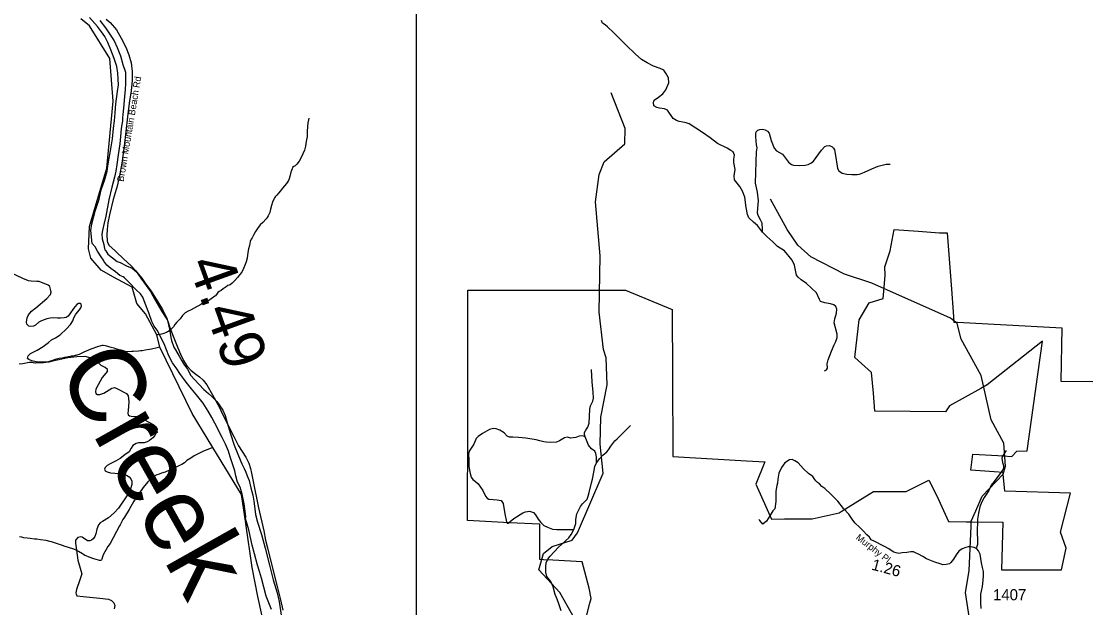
# Model space of a CAD drawing. Extents: x 1159738 to 1321356, y 736314 to 882035.
# Drawn here: x 1189685 to 1201667, y 797342 to 803906 of the extents above; entities that cross this region are included whole.
import ezdxf

# ---------------------------------------------------------------- set-up
doc = ezdxf.new("R2010")
doc.units = 0
for name, color, linetype in [('Exist Boundary Land Use Forest National US Forest Service', 7, 'Continuous'), ('Exist Hydrographic Creek Single Shore', 7, 'Continuous'), ('Exist Hydrographic Misc Water Feature', 7, 'Continuous'), ('Exist Hydrographic River Shore Label', 7, 'Continuous'), ('Exist Road Non-System Type 51', 7, 'Continuous'), ('Exist Road Secondary Mileage Hundredths English Label', 7, 'Continuous'), ('Exist Road Secondary Type 41 Attributed', 7, 'Continuous'), ('Exist Road Secondary Type 51 Label', 7, 'Continuous'), ('Exist Road Secondary Type 51 Number Label', 7, 'Continuous'), ('Map Preparation Inset Cut Line', 7, 'Continuous')]:
    doc.layers.add(name, color=color, linetype=linetype)

msp = doc.modelspace()

# ---------------------------------------------------------------- linework, layer by layer
at = {"layer": 'Exist Boundary Land Use Forest National US Forest Service'}
for points in [[(1190512, 801781), (1190555, 801916), (1190577, 802021), (1190615, 802124), (1190645, 802228), (1190658, 802310), (1190687, 802479), (1190704, 802591), (1190717, 802709), (1190727, 802791), (1190736, 802882), (1190742, 802984), (1190760, 803120), (1190772, 803197), (1190770, 803258), (1190766, 803328), (1190752, 803402), (1190724, 803491), (1190687, 803588), (1190653, 803671), (1190619, 803736), (1190580, 803789), (1190536, 803848), (1190448, 803948)], [(1190634, 803931), (1190679, 803892), (1190751, 803810), (1190802, 803719), (1190856, 803619), (1190887, 803532), (1190913, 803440), (1190924, 803345), (1190924, 803245), (1190914, 803128), (1190893, 802992), (1190873, 802839), (1190834, 802510), (1190808, 802318), (1190783, 802177), (1190757, 802061), (1190711, 801911), (1190673, 801740), (1190654, 801650), (1190644, 801576), (1190643, 801512), (1190647, 801450), (1190648, 801430), (1190669, 801398), (1190730, 801340), (1190746, 801325), (1190827, 801249), (1190915, 801169), (1190964, 801115), (1191022, 801032), (1191130, 800883), (1191142, 800860), (1191189, 800773), (1191258, 800659), (1191315, 800570), (1191323, 800548), (1191347, 800479), (1191384, 800380), (1191435, 800252), (1191467, 800180), (1191499, 800109), (1191539, 800050), (1191584, 799998), (1191639, 799957), (1191678, 799926), (1191719, 799887), (1191762, 799835), (1191823, 799726), (1191903, 799582), (1191933, 799515), (1192062, 799259), (1192115, 799154), (1192198, 799025), (1192232, 798960), (1192250, 798900), (1192263, 798847), (1192280, 798755), (1192341, 798459), (1192398, 798202), (1192419, 798097), (1192439, 798011), (1192440, 798006), (1192552, 797563), (1192585, 797430), (1192612, 797313)], [(1192484, 797321), (1192426, 797471), (1192373, 797670), (1192351, 797747), (1192327, 797819), (1192295, 797946), (1192269, 798043), (1192230, 798214), (1192195, 798339), (1192196, 798359), (1192191, 798421), (1192180, 798504), (1192157, 798612), (1192133, 798691), (1192104, 798748), (1192086, 798818), (1192074, 798873), (1192051, 798941), (1192024, 799030), (1192002, 799095), (1191972, 799171), (1191932, 799247), (1191850, 799407), (1191816, 799470), (1191776, 799541), (1191720, 799630), (1191647, 799724), (1191588, 799792), (1191528, 799868), (1191459, 799962), (1191424, 800017), (1191376, 800084), (1191336, 800161), (1191284, 800297), (1191204, 800449), (1191193, 800465), (1191173, 800494), (1191147, 800546), (1191111, 800641), (1191072, 800748), (1191044, 800817), (1191017, 800856), (1190970, 800899), (1190947, 800924), (1190910, 800963), (1190869, 801006), (1190840, 801033), (1190824, 801045), (1190788, 801060), (1190737, 801100), (1190686, 801139), (1190643, 801176), (1190609, 801223), (1190603, 801233), (1190578, 801270), (1190538, 801334), (1190510, 801381), (1190478, 801420), (1190462, 801563), (1190475, 801641), (1190512, 801781)], [(1196152, 800896), (1196450, 800895), (1196970, 800679), (1196975, 799939), (1196980, 799034), (1197803, 798986), (1198007, 798974), (1197908, 798723), (1198085, 798334), (1198230, 798335), (1198280, 798335), (1198537, 798335), (1198841, 798403), (1198865, 798418), (1199176, 798613), (1199224, 798643), (1199590, 798641), (1199846, 798770), (1199935, 798594), (1200065, 798306), (1200268, 798303), (1200331, 798303), (1200675, 798298), (1200659, 797764), (1201329, 797766), (1201382, 798008), (1201320, 798188), (1201430, 798625), (1200695, 798645), (1200678, 798837), (1200676, 798854), (1200576, 798861), (1200315, 798880), (1200338, 799061), (1200618, 799044), (1200674, 799041), (1200775, 799035), (1200831, 799094), (1200945, 799097), (1201016, 799604), (1201116, 800326), (1200499, 799835), (1200429, 799796), (1200078, 799602), (1200032, 799533), (1199242, 799541), (1199224, 799742), (1199202, 799974), (1199018, 800141), (1199055, 800469), (1199066, 800564), (1199177, 800755), (1199333, 800805), (1199344, 800928), (1199356, 801064), (1199352, 801158), (1199413, 801335), (1199457, 801574), (1199725, 801556), (1199963, 801540), (1200051, 801540), (1200098, 800909), (1200118, 800655), (1200126, 800539), (1200166, 800537), (1201334, 800475), (1201324, 799877), (1201680, 799873)], [(1195944, 796983), (1196051, 797392), (1196064, 797444), (1196041, 797559), (1195963, 797853), (1195634, 797872), (1195532, 797878), (1195490, 797880), (1195491, 798276), (1195149, 798293), (1194681, 798316), (1194683, 799400), (1194685, 800897), (1194984, 800897), (1196152, 800896)]]:
    msp.add_lwpolyline(points, dxfattribs=at)
at = {"layer": 'Exist Hydrographic Creek Single Shore'}
for points in [[(1192436, 796992), (1192332, 797466), (1192269, 797792), (1192196, 798283), (1192151, 798607), (1191828, 799133), (1191598, 799515), (1191234, 800260), (1191203, 800396), (1191076, 800631), (1190976, 800747), (1190927, 800931), (1190716, 801043), (1190577, 801120), (1190464, 801253), (1190435, 801359), (1190448, 801611), (1190564, 802003), (1190641, 802264), (1190712, 803014), (1190674, 803489), (1190447, 803856), (1190349, 803933)], [(1200370, 798424), (1200444, 798590), (1200676, 798835), (1200703, 798927), (1200685, 799183), (1200542, 799445), (1200430, 799940), (1200208, 800348), (1200163, 800523), (1200089, 800583), (1199208, 800975), (1198902, 801077), (1198524, 801268), (1198377, 801399), (1198257, 801575), (1198074, 801914)], [(1200318, 798253), (1200320, 798311), (1200370, 798424)], [(1202341, 796099), (1202099, 795967), (1201655, 795573), (1201367, 795421), (1201226, 795433), (1200788, 795587), (1200600, 795741), (1200545, 795834), (1200528, 796445), (1200438, 796831), (1200327, 797043), (1200256, 797511), (1200296, 797753), (1200318, 798253)]]:
    msp.add_lwpolyline(points, dxfattribs=at)
at = {"layer": 'Exist Hydrographic Misc Water Feature'}
for points in [[(1195879, 797221), (1195712, 797510), (1195477, 797764), (1195532, 797947), (1195626, 798027), (1195853, 798098), (1195913, 798179), (1196198, 798846), (1196165, 799172), (1196173, 799474), (1196242, 799837), (1196233, 800139), (1196202, 800231), (1196155, 800649), (1196164, 801282), (1196114, 801884), (1196155, 802192), (1196209, 802332), (1196440, 802534), (1196444, 802708), (1196288, 803105)], [(1192905, 802822), (1192899, 802802), (1192892, 802770), (1192887, 802730), (1192883, 802672), (1192884, 802616), (1192874, 802562), (1192865, 802508), (1192854, 802465), (1192837, 802423), (1192815, 802376), (1192796, 802342), (1192770, 802309), (1192749, 802289), (1192735, 802282), (1192722, 802270), (1192716, 802254), (1192710, 802238), (1192701, 802219), (1192690, 802169), (1192683, 802143), (1192674, 802123), (1192654, 802090), (1192610, 802037), (1192585, 802010), (1192565, 801984), (1192546, 801961), (1192527, 801943), (1192519, 801929), (1192511, 801914), (1192498, 801880), (1192485, 801844), (1192474, 801802), (1192465, 801767), (1192454, 801743), (1192447, 801727), (1192437, 801711), (1192425, 801694), (1192388, 801655), (1192359, 801627), (1192328, 801588), (1192305, 801555), (1192286, 801519), (1192269, 801484), (1192258, 801466), (1192248, 801440), (1192237, 801397), (1192228, 801361), (1192222, 801317), (1192211, 801253), (1192202, 801213), (1192191, 801182), (1192172, 801140), (1192152, 801099), (1192128, 801067), (1192105, 801040), (1192074, 801005), (1192063, 800993), (1192043, 800976), (1192021, 800958), (1192010, 800954), (1191996, 800949), (1191978, 800933), (1191945, 800910), (1191921, 800891), (1191900, 800881), (1191886, 800870), (1191878, 800858), (1191859, 800834), (1191849, 800829), (1191810, 800800), (1191782, 800781), (1191757, 800765), (1191743, 800758), (1191725, 800750), (1191706, 800743), (1191684, 800729), (1191654, 800714), (1191585, 800676), (1191552, 800663), (1191520, 800643), (1191489, 800612), (1191462, 800577), (1191425, 800538), (1191404, 800511), (1191387, 800487), (1191371, 800467), (1191361, 800458), (1191336, 800438), (1191322, 800429), (1191308, 800423), (1191267, 800408), (1191237, 800399), (1191217, 800396), (1191203, 800396)], [(1191234, 800260), (1191205, 800251), (1191143, 800237), (1191119, 800231), (1191069, 800223), (1191038, 800219), (1191018, 800218), (1190996, 800215), (1190936, 800208), (1190920, 800209), (1190874, 800206), (1190858, 800206), (1190838, 800213), (1190818, 800221), (1190802, 800226), (1190779, 800230), (1190741, 800238), (1190723, 800246), (1190691, 800253), (1190663, 800262), (1190642, 800270), (1190622, 800275), (1190602, 800277), (1190588, 800278), (1190574, 800274), (1190537, 800263), (1190461, 800237), (1190410, 800214), (1190385, 800201), (1190363, 800190), (1190345, 800184), (1190331, 800177), (1190317, 800171), (1190305, 800167), (1190296, 800165), (1190286, 800164), (1190260, 800158), (1190246, 800157), (1190232, 800155), (1190194, 800146), (1190166, 800141), (1190142, 800136), (1190109, 800131), (1190063, 800122), (1190033, 800109), (1190011, 800101), (1189996, 800096), (1189980, 800092), (1189958, 800087), (1189932, 800083), (1189910, 800082), (1189886, 800081), (1189844, 800080), (1189834, 800080), (1189822, 800082), (1189810, 800085), (1189790, 800085), (1189772, 800086), (1189700, 800072), (1189661, 800067)], [(1191828, 799133), (1191722, 799092), (1191651, 799058), (1191619, 799040), (1191582, 799017), (1191539, 798989), (1191527, 798979), (1191511, 798965), (1191482, 798946), (1191464, 798937), (1191419, 798914), (1191352, 798886), (1191293, 798859), (1191255, 798846), (1191227, 798837), (1191203, 798828), (1191162, 798805), (1191133, 798781), (1191102, 798752), (1191047, 798686), (1191001, 798617), (1190944, 798534), (1190890, 798442), (1190838, 798353), (1190821, 798330), (1190806, 798300), (1190789, 798268), (1190783, 798259), (1190677, 798059), (1190653, 798026), (1190634, 797994), (1190619, 797967), (1190606, 797941), (1190598, 797923), (1190591, 797901), (1190589, 797894), (1190585, 797884), (1190580, 797878), (1190578, 797874), (1190574, 797870), (1190570, 797870), (1190564, 797870), (1190558, 797870), (1190550, 797873), (1190523, 797881), (1190497, 797888), (1190445, 797907), (1190410, 797922), (1190396, 797927), (1190380, 797935), (1190368, 797944), (1190323, 797971), (1190289, 797988), (1190260, 798001), (1190176, 798027), (1190145, 798038), (1190099, 798053), (1190022, 798077), (1190002, 798082), (1189964, 798093), (1189898, 798102), (1189858, 798107), (1189830, 798110), (1189784, 798115), (1189748, 798118), (1189711, 798123), (1189689, 798130), (1189665, 798135)]]:
    msp.add_lwpolyline(points, dxfattribs=at)
at = {"layer": 'Exist Road Non-System Type 51'}
for points in [[(1198677, 799992), (1198700, 800003), (1198709, 800024), (1198707, 800070), (1198718, 800118), (1198755, 800212), (1198785, 800283), (1198805, 800320), (1198819, 800368), (1198819, 800404), (1198785, 800530), (1198794, 800576), (1198810, 800640), (1198815, 800682), (1198805, 800714), (1198783, 800732), (1198744, 800744), (1198679, 800753), (1198631, 800769), (1198620, 800792), (1198586, 800865), (1198476, 800970), (1198417, 801013), (1198383, 801043), (1198364, 801066), (1198341, 801178), (1198314, 801233), (1198229, 801338), (1198149, 801384), (1198099, 801439), (1198030, 801499), (1197984, 801545), (1197925, 801622), (1197883, 801657), (1197831, 801707), (1197815, 801742), (1197799, 801823), (1197785, 801937), (1197760, 802004), (1197728, 802059), (1197668, 802132), (1197664, 802176), (1197675, 802247), (1197662, 802325), (1197662, 802364), (1197668, 802407), (1197655, 802444), (1197629, 802460), (1197588, 802485), (1197478, 802538), (1197396, 802602), (1197312, 802660), (1197161, 802759), (1197129, 802770), (1197092, 802777), (1197051, 802784), (1197021, 802796), (1196984, 802819), (1196920, 802910), (1196884, 802926), (1196831, 802933), (1196799, 802940), (1196767, 802961), (1196764, 803000), (1196771, 803025), (1196817, 803059), (1196868, 803096), (1196900, 803139), (1196934, 803217), (1196929, 803273), (1196902, 803328), (1196877, 803358), (1196838, 803378), (1196764, 803404), (1196693, 803440), (1196629, 803479), (1196556, 803541), (1196455, 803640), (1196318, 803777), (1196249, 803846), (1196222, 803867), (1196192, 803885), (1196180, 803917)], [(1197984, 801545), (1197984, 801581), (1197980, 801648), (1197962, 801683), (1197934, 801731), (1197927, 801757), (1197930, 801814), (1197939, 801896), (1197928, 801993), (1197905, 802096), (1197913, 802334), (1197915, 802444), (1197922, 802489), (1197917, 802522), (1197908, 802614), (1197909, 802652), (1197912, 802671), (1197929, 802687), (1197953, 802697), (1197982, 802698), (1198013, 802692), (1198037, 802677), (1198056, 802653), (1198079, 802574), (1198113, 802488), (1198138, 802456), (1198206, 802420), (1198230, 802391), (1198272, 802329), (1198306, 802305), (1198331, 802296), (1198392, 802294), (1198460, 802297), (1198494, 802305), (1198525, 802319), (1198552, 802340), (1198642, 802465), (1198679, 802504), (1198701, 802514), (1198728, 802515), (1198759, 802505), (1198776, 802487), (1198787, 802467), (1198799, 802403), (1198817, 802286), (1198823, 802259), (1198838, 802232), (1198873, 802205), (1198928, 802197), (1198982, 802192), (1199041, 802191), (1199070, 802197), (1199123, 802219), (1199205, 802254), (1199277, 802286), (1199367, 802306), (1199412, 802307)], [(1190648, 799988), (1190648, 800007), (1190621, 800032), (1190579, 800053), (1190540, 800092), (1190504, 800122), (1190467, 800135), (1190400, 800154), (1190304, 800149), (1190203, 800138), (1190104, 800115), (1190047, 800106), (1189992, 800092), (1189923, 800092), (1189849, 800094), (1189801, 800106), (1189767, 800122), (1189755, 800131), (1189760, 800161), (1189785, 800186), (1189861, 800223), (1189930, 800266), (1189989, 800312), (1190022, 800342), (1190065, 800363), (1190118, 800395), (1190191, 800464), (1190235, 800512), (1190260, 800554), (1190272, 800588), (1190295, 800627), (1190336, 800675), (1190352, 800697), (1190358, 800720), (1190354, 800738), (1190344, 800746), (1190325, 800746), (1190306, 800736), (1190268, 800692), (1190226, 800630), (1190210, 800606), (1190188, 800591), (1190162, 800586), (1190123, 800582), (1190088, 800583), (1190042, 800587), (1190007, 800583), (1189970, 800574), (1189909, 800553), (1189879, 800537), (1189844, 800505), (1189820, 800494), (1189786, 800491), (1189769, 800494), (1189747, 800514), (1189743, 800539), (1189751, 800585), (1189764, 800622), (1189797, 800662), (1189848, 800700), (1189970, 800805), (1190009, 800849), (1190018, 800873), (1190012, 800907), (1190003, 800936), (1189985, 800954), (1189884, 800993), (1189859, 800993), (1189796, 800999), (1189763, 801000), (1189700, 801027), (1189551, 801099)], [(1190648, 799988), (1190589, 799919), (1190543, 799838), (1190518, 799789), (1190516, 799757), (1190518, 799738), (1190536, 799730), (1190563, 799728), (1190609, 799743), (1190697, 799799), (1190729, 799806), (1190754, 799797), (1190861, 799740), (1190879, 799713), (1190886, 799647), (1190879, 799549), (1190875, 799520), (1190882, 799499), (1190894, 799491), (1190914, 799486), (1190975, 799481), (1191014, 799470), (1191160, 799394), (1191193, 799366), (1191206, 799339), (1191199, 799305), (1191180, 799269), (1191158, 799243), (1191121, 799214), (1191093, 799199), (1191061, 799187), (1191021, 799188), (1190997, 799187), (1190970, 799178), (1190934, 799157), (1190914, 799127), (1190892, 799086), (1190843, 799051), (1190789, 799010), (1190738, 798981), (1190679, 798952), (1190644, 798934), (1190622, 798912), (1190617, 798892), (1190624, 798874), (1190646, 798861), (1190684, 798850), (1190732, 798847), (1190818, 798840), (1190862, 798826), (1190890, 798806), (1190911, 798785), (1190922, 798757), (1190922, 798719), (1190908, 798672), (1190885, 798622), (1190851, 798570), (1190772, 798455), (1190723, 798405), (1190659, 798346), (1190594, 798308), (1190566, 798290), (1190550, 798269), (1190531, 798219), (1190520, 798169), (1190506, 798138), (1190489, 798114), (1190469, 798097), (1190453, 798088), (1190424, 798091), (1190367, 798130), (1190349, 798135), (1190316, 798129), (1190291, 798099), (1190291, 798064), (1190300, 797984), (1190315, 797873), (1190352, 797756), (1190360, 797720), (1190339, 797653), (1190303, 797546), (1190295, 797508), (1190297, 797491), (1190306, 797475), (1190376, 797468), (1190563, 797447), (1190660, 797435), (1190695, 797420), (1190720, 797394), (1190731, 797364), (1190725, 797330)], [(1195997, 799254), (1195990, 799279), (1195990, 799302), (1196005, 799328), (1196026, 799362), (1196042, 799409), (1196048, 799563), (1196058, 799601), (1196083, 799653), (1196090, 799686), (1196087, 799753), (1196075, 799869), (1196068, 800007)], [(1196125, 798963), (1196160, 799010), (1196195, 799050), (1196241, 799087), (1196259, 799109), (1196283, 799149), (1196331, 799210), (1196357, 799231), (1196400, 799276), (1196446, 799323), (1196505, 799380)], [(1196125, 798963), (1196124, 799031), (1196116, 799069), (1196105, 799092), (1196067, 799119), (1196033, 799162), (1196012, 799217), (1195997, 799254), (1195972, 799267), (1195930, 799260), (1195893, 799246), (1195833, 799241), (1195798, 799249), (1195766, 799242), (1195708, 799210), (1195675, 799196), (1195614, 799191), (1195561, 799196), (1195534, 799197), (1195490, 799209), (1195447, 799220), (1195334, 799239), (1195250, 799248), (1195186, 799251), (1195150, 799252), (1195124, 799261), (1195089, 799300), (1195043, 799330), (1195002, 799345), (1194971, 799346), (1194925, 799335), (1194848, 799291), (1194800, 799258), (1194778, 799235), (1194752, 799171), (1194698, 799092), (1194690, 799059), (1194694, 799001), (1194695, 798921), (1194709, 798843), (1194720, 798801), (1194738, 798777), (1194768, 798754), (1194799, 798728), (1194851, 798655), (1194880, 798591), (1194900, 798569), (1194918, 798557), (1194967, 798553), (1195013, 798550), (1195056, 798540), (1195079, 798506), (1195099, 798394), (1195115, 798304), (1195125, 798287), (1195140, 798288), (1195156, 798307), (1195199, 798339)], [(1200710, 799103), (1200669, 799038), (1200663, 799014), (1200669, 798968), (1200682, 798932), (1200682, 798901), (1200662, 798868), (1200577, 798756), (1200542, 798712), (1200517, 798652), (1200464, 798574), (1200440, 798527), (1200417, 798472), (1200401, 798401), (1200390, 798333), (1200391, 798277), (1200385, 798230), (1200389, 798050), (1200380, 798016), (1200372, 798003)], [(1195872, 798218), (1195891, 798284), (1195894, 798329), (1195904, 798393), (1195944, 798476), (1195968, 798504), (1196018, 798557), (1196032, 798591), (1196042, 798631), (1196068, 798738), (1196080, 798782), (1196093, 798859), (1196107, 798923), (1196125, 798963)], [(1195199, 798339), (1195298, 798404), (1195330, 798414), (1195375, 798421), (1195418, 798407), (1195440, 798380), (1195471, 798332), (1195500, 798295), (1195535, 798260), (1195574, 798241), (1195633, 798222), (1195681, 798215), (1195747, 798215), (1195818, 798216), (1195872, 798218)], [(1195729, 797305), (1195706, 797372), (1195682, 797437), (1195661, 797488), (1195638, 797573), (1195614, 797633), (1195569, 797691), (1195558, 797740), (1195558, 797801), (1195561, 797842), (1195581, 797883), (1195604, 797919), (1195699, 798018), (1195814, 798123), (1195840, 798161), (1195872, 798218)]]:
    msp.add_lwpolyline(points, dxfattribs=at)
at = {"layer": 'Exist Road Secondary Type 41 Attributed'}
for points in [[(1190562, 803914), (1190625, 803832), (1190670, 803766), (1190722, 803688), (1190757, 803615), (1190793, 803521), (1190821, 803424), (1190851, 803336), (1190850, 803284), (1190849, 803216), (1190846, 803140), (1190840, 803068), (1190830, 802974), (1190820, 802858), (1190818, 802828), (1190817, 802796), (1190803, 802704), (1190794, 802618), (1190786, 802535), (1190768, 802413), (1190754, 802305), (1190742, 802227), (1190727, 802162), (1190697, 802048), (1190664, 801909), (1190629, 801726), (1190607, 801632), (1190592, 801564), (1190585, 801522), (1190590, 801472), (1190607, 801408), (1190612, 801380), (1190618, 801347), (1190630, 801336), (1190653, 801301), (1190706, 801260), (1190757, 801218), (1190792, 801205), (1190862, 801170), (1190926, 801142), (1190972, 801103), (1191032, 801029), (1191078, 800962), (1191138, 800884), (1191194, 800796), (1191265, 800679), (1191318, 800570), (1191342, 800460), (1191358, 800366), (1191365, 800333), (1191391, 800259), (1191409, 800227), (1191451, 800157), (1191482, 800106), (1191505, 800068), (1191543, 800013), (1191581, 799941), (1191624, 799895), (1191727, 799786), (1191781, 799740), (1191816, 799705), (1191873, 799649), (1191899, 799611), (1191939, 799551), (1191967, 799493), (1191988, 799412), (1192026, 799289), (1192069, 799160), (1192140, 798979), (1192153, 798953), (1192180, 798899), (1192197, 798858), (1192213, 798819), (1192235, 798765), (1192254, 798684), (1192275, 798601), (1192286, 798533), (1192297, 798448), (1192307, 798385), (1192329, 798299), (1192372, 798162), (1192416, 798006), (1192461, 797818), (1192505, 797652), (1192550, 797508), (1192572, 797411), (1192593, 797259)], [(1199239, 798084), (1199201, 798102), (1199180, 798130), (1199152, 798157), (1199110, 798202), (1199073, 798240), (1199017, 798290), (1198986, 798333), (1198949, 798387), (1198889, 798453), (1198825, 798533), (1198746, 798614), (1198681, 798676), (1198648, 798700), (1198622, 798727), (1198600, 798742), (1198578, 798762), (1198569, 798776), (1198546, 798810), (1198499, 798843), (1198443, 798897), (1198383, 798962), (1198346, 798987), (1198316, 799000), (1198286, 798998), (1198234, 798962), (1198197, 798912), (1198166, 798846), (1198156, 798780), (1198152, 798736), (1198144, 798710), (1198131, 798647), (1198131, 798529), (1198119, 798447), (1198097, 798426), (1198063, 798371), (1198028, 798310), (1197986, 798278), (1197952, 798318), (1197940, 798327)], [(1200431, 797334), (1200428, 797395), (1200428, 797433), (1200429, 797466), (1200429, 797493), (1200435, 797528), (1200445, 797578), (1200452, 797649), (1200456, 797697), (1200458, 797746), (1200445, 797791), (1200435, 797842), (1200419, 797940), (1200401, 797977), (1200384, 797999), (1200354, 798014), (1200316, 798021), (1200286, 798022), (1200258, 798017), (1200219, 798001), (1200182, 797975), (1200152, 797934), (1200120, 797885), (1200093, 797846), (1200075, 797831), (1200039, 797826), (1200003, 797822), (1199972, 797831), (1199911, 797851), (1199818, 797889), (1199777, 797916), (1199731, 797941), (1199694, 797957), (1199672, 797965), (1199642, 797966), (1199599, 797961), (1199546, 797954), (1199510, 797949), (1199480, 797954), (1199453, 797964), (1199424, 797982), (1199396, 798002), (1199347, 798028), (1199303, 798048), (1199269, 798068), (1199239, 798084)]]:
    msp.add_lwpolyline(points, dxfattribs=at)
at = {"layer": 'Map Preparation Inset Cut Line'}
msp.add_lwpolyline([(1213575, 778109), (1194108, 778109), (1194108, 805981), (1213575, 805981)], close=True, dxfattribs=at)

# ---------------------------------------------------------------- texts
at = {"layer": 'Exist Hydrographic River Shore Label'}
msp.add_text('Creek', height=840, rotation=299.3929, dxfattribs=at).set_placement((1190076, 799999))
at = {"layer": 'Exist Road Secondary Mileage Hundredths English Label'}
for s, height, rotation, p in [('4.49', 500, 289.8099, (1191546, 801193)), ('1.26', 125, 345.0139, (1199196, 797769))]:
    msp.add_text(s, height=height, rotation=rotation, dxfattribs=at).set_placement(p)
at = {"layer": 'Exist Road Secondary Type 51 Label'}
for s, rotation, p in [('Brown Mountain Beach Rd', 80.405, (1190829, 802107)), ('Murphy Pl', 322.3039, (1199022, 798114))]:
    msp.add_text(s, height=75, rotation=rotation, dxfattribs=at).set_placement(p)
at = {"layer": 'Exist Road Secondary Type 51 Number Label'}
msp.add_text('1407', height=125, dxfattribs=at).set_placement((1200564, 797424))

doc.saveas('drawing.dxf')
